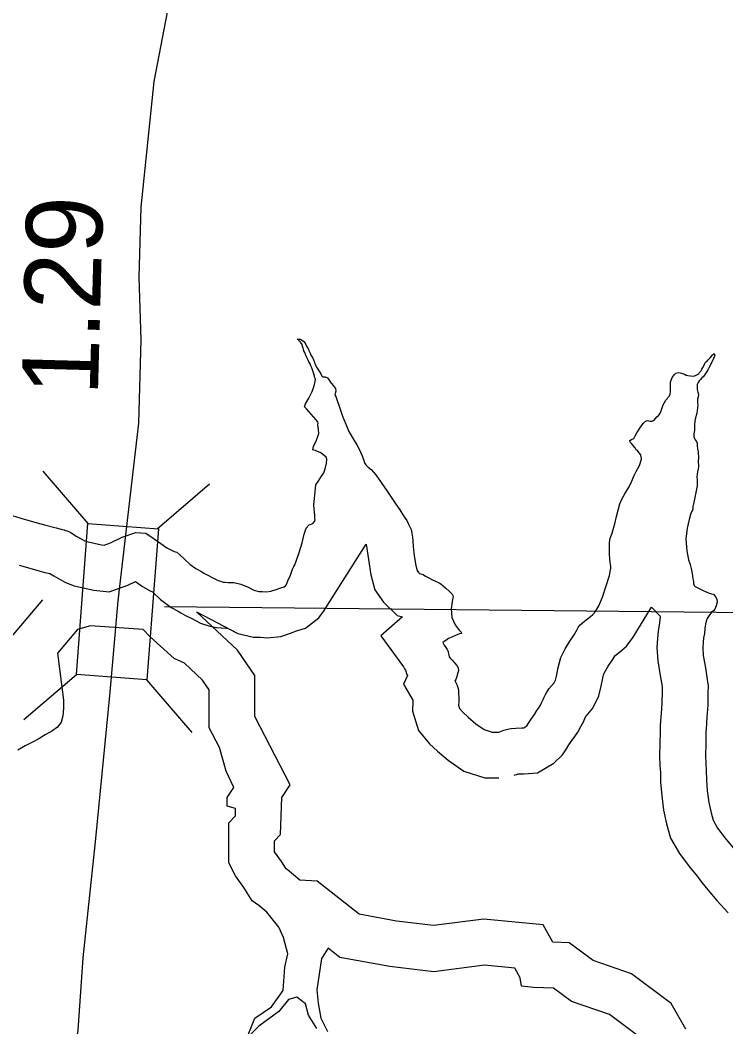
# Model space of a CAD drawing. Extents: x 1662474 to 1856135, y 779280 to 917889.
# Drawn here: x 1736311 to 1737466, y 796718 to 798366 of the extents above; entities that cross this region are included whole.
import ezdxf

# ---------------------------------------------------------------- set-up
doc = ezdxf.new("R2010")
doc.units = 0
for name, color, linetype in [('Exist Hydrographic Buffer Line', 7, 'Continuous'), ('Exist Hydrographic Lake Shore', 7, 'Continuous'), ('Exist Road Secondary Mileage Hundredths English Label', 7, 'Continuous'), ('Exist Road Secondary Structure Standard Bridge CELL', 7, 'Continuous'), ('Exist Road Secondary Structure Standard Bridge Number Label', 7, 'Continuous'), ('Exist Road Secondary Type 51 Attributed', 7, 'Continuous')]:
    doc.layers.add(name, color=color, linetype=linetype)

msp = doc.modelspace()

# ---------------------------------------------------------------- linework, layer by layer
at = {"layer": 'Exist Hydrographic Buffer Line'}
for points in [[(1736599.8, 797396.9), (1736666.9, 797361.5), (1736692.6, 797355.4), (1736704.3, 797355.4), (1736714.9, 797354.6), (1736737.4, 797357), (1736755.1, 797362.9), (1736761.6, 797365.4), (1736778.1, 797370.3), (1736799.8, 797387.5), (1736807.4, 797397.9), (1736876.9, 797508.1)], [(1736876.9, 797508.1), (1736884.6, 797457.8), (1736891.3, 797432.9), (1736905.3, 797412.7), (1736927.7, 797391), (1736936.7, 797389), (1736901.1, 797358.1), (1736938.3, 797307.3), (1736939.7, 797304), (1736941.3, 797301.9), (1736943.5, 797294.5), (1736944.5, 797292.7), (1736938.4, 797278.6), (1736953.6, 797252.7), (1736953.6, 797251.6), (1736952.9, 797234.7), (1736962.8, 797202.7), (1736980.5, 797181.3), (1736993.8, 797168.8), (1737011, 797154.2), (1737037, 797136.5), (1737071.4, 797125.3), (1737094, 797125.3)], [(1736309.2, 797473.4), (1736330.6, 797467.4), (1736351.3, 797461.7), (1736359.5, 797459.7), (1736366.1, 797455.8), (1736385.2, 797445), (1736399.4, 797439.8), (1736431.7, 797432.8), (1736456.6, 797429.7), (1736487.4, 797440.5), (1736500, 797446.5), (1736511.4, 797438.5), (1736523.8, 797431.6), (1736527.4, 797429.8), (1736529.1, 797428.2), (1736540.9, 797417.3), (1736557.9, 797404.4), (1736569.3, 797398.3), (1736574.1, 797395.4), (1736581.5, 797391.3), (1736591.7, 797386), (1736606.3, 797378.6), (1736621.3, 797373.9), (1736632.2, 797371.6), (1736639.7, 797371), (1736647.9, 797370.2), (1736650.4, 797370.2), (1736651.2, 797369.8), (1736666.9, 797361.5), (1736692.6, 797355.4), (1736704.3, 797355.4), (1736714.9, 797354.6), (1736737.4, 797357), (1736755.1, 797362.9), (1736761.6, 797365.4), (1736778.1, 797370.3), (1736799.8, 797387.5), (1736807.4, 797397.9)], [(1736347.4, 797416.7), (1736293.6, 797353.1)], [(1737400.3, 796713.9), (1737375.9, 796756.1), (1737310.9, 796804.8), (1737248.4, 796826.7), (1737209.1, 796855.5), (1737182.5, 796856.3), (1737166.6, 796884.6), (1737069.4, 796894.2), (1736987.4, 796883.5), (1736926.9, 796891), (1736865.6, 796902.1), (1736796.8, 796956.3), (1736768.4, 796958.1), (1736747.9, 796975.4), (1736746.4, 796976.6), (1736738.8, 796988.4), (1736727.3, 797004.1), (1736727.3, 797004.2), (1736727.3, 797022), (1736727.3, 797022.4), (1736736.9, 797032.9), (1736739.4, 797093.5), (1736752.7, 797114), (1736695.2, 797225.6), (1736695.2, 797240), (1736695.2, 797292.9), (1736666.5, 797334.6), (1736599.8, 797396.9)], [(1737119, 797129.6), (1737124.5, 797131.5), (1737126, 797132), (1737135.2, 797132.2), (1737157.6, 797133.8), (1737184.2, 797149.2), (1737198, 797163), (1737204.6, 797172.9), (1737208.9, 797179.2), (1737214.1, 797186.8), (1737218.3, 797193), (1737223.3, 797200.1), (1737228.5, 797209.5), (1737232.4, 797217.3), (1737236, 797225.3), (1737236.5, 797226.2), (1737236.8, 797226.5), (1737248.1, 797239.7), (1737257.7, 797259.9), (1737261.5, 797275.7), (1737264.1, 797288.6), (1737266.1, 797295.7), (1737268.5, 797300.6), (1737273.2, 797308.4), (1737281.1, 797320), (1737284.2, 797325.5), (1737286.5, 797327.4), (1737291.5, 797331.3), (1737302.9, 797341.1), (1737314, 797355.6), (1737343.7, 797405)], [(1737343.7, 797405), (1737358.5, 797389.7), (1737358.3, 797388.7), (1737356.8, 797379.1), (1737356.1, 797372.1), (1737354.9, 797365.2), (1737353.6, 797353.4), (1737352.7, 797339), (1737354, 797317), (1737358.2, 797292.7), (1737361.1, 797274.9), (1737361.5, 797272.1), (1737361.3, 797266.6), (1737360.8, 797247.7), (1737359.6, 797230.6), (1737358.6, 797218.5), (1737358.6, 797216.3), (1737358.2, 797212.5), (1737357.9, 797199.4), (1737357.6, 797181.9), (1737357.1, 797161.5), (1737357.7, 797145.1), (1737358.4, 797134.1), (1737358.7, 797118.1), (1737360.7, 797095.9), (1737363.6, 797072.5), (1737368.4, 797050.4), (1737374.8, 797026.9), (1737389.4, 797001.5), (1737405.5, 796980.3), (1737418.3, 796964.7), (1737426.4, 796954), (1737435.9, 796942.1), (1737450.5, 796924.6), (1737469.1, 796904.4)]]:
    msp.add_lwpolyline(points, dxfattribs=at)
at = {"layer": 'Exist Hydrographic Lake Shore'}
for points in [[(1736746.8, 797442), (1736749.1, 797448.1), (1736753.4, 797457.2), (1736756.8, 797466.7), (1736758.9, 797471.4), (1736760.4, 797474.3), (1736762.8, 797480.3), (1736767.5, 797494), (1736772.2, 797510.2), (1736775.6, 797524.4), (1736778.8, 797533.9), (1736784, 797539.6), (1736789.6, 797541.8), (1736792.5, 797545.2), (1736793.8, 797547.5), (1736793.2, 797549.9), (1736793, 797554.1), (1736791.6, 797571.7), (1736794.9, 797605.2), (1736798.8, 797610.2), (1736804.2, 797618.9), (1736807.6, 797624.7), (1736810, 797631.2), (1736812.4, 797640.2), (1736812.9, 797646.8), (1736811.6, 797650.4), (1736803.2, 797657.2), (1736793.5, 797661.2), (1736789.6, 797662.2), (1736791.1, 797667.8), (1736795.6, 797677.9), (1736799.5, 797688.8), (1736799.2, 797695.3), (1736798.5, 797699.5), (1736798, 797703.2), (1736798.5, 797706.1), (1736798, 797707.9), (1736794.9, 797712.1), (1736787.2, 797720.5), (1736779.6, 797729.1), (1736776.1, 797732.8), (1736777.8, 797737.6), (1736783.2, 797746.8), (1736788.8, 797757.5), (1736791.9, 797767.2), (1736793.5, 797774), (1736794, 797777.7), (1736793.2, 797780.3), (1736792.8, 797782.7), (1736791.6, 797786.4), (1736790.1, 797791.6), (1736788, 797796.3), (1736786.4, 797800), (1736785.4, 797803.2), (1736783.5, 797806.3), (1736781.8, 797810.2), (1736779.4, 797814.7), (1736777.8, 797818.4), (1736776.5, 797821.6), (1736775.1, 797824.4), (1736774.1, 797828.4), (1736772.8, 797832.1), (1736772.2, 797834.4), (1736769.4, 797838.6), (1736767.2, 797841.2), (1736764.4, 797843.6), (1736768.9, 797843.1), (1736770.4, 797842.8), (1736773.2, 797841.2), (1736774.9, 797839.6), (1736776.5, 797837.6), (1736778.2, 797834.4), (1736779.6, 797832.1), (1736781.1, 797829.4), (1736782.5, 797827.1), (1736783.2, 797824.7), (1736784.4, 797822.9), (1736785.4, 797820.5), (1736786.4, 797817.3), (1736788, 797815), (1736789.6, 797812.1), (1736790.9, 797809.8), (1736791.9, 797807.1), (1736792.8, 797804.8), (1736793.5, 797802.4), (1736794.9, 797800), (1736796.1, 797797.6), (1736797.8, 797794.5), (1736800.1, 797791.1), (1736801.6, 797788.4), (1736803.2, 797786.4), (1736804, 797783.8), (1736806.1, 797781.9), (1736809.8, 797781.6), (1736813.8, 797780.1), (1736816.4, 797776.4), (1736819.8, 797771.4), (1736823.6, 797767.2), (1736826.9, 797762.8), (1736827.6, 797758)], [(1737374.9, 797757.5), (1737374.9, 797762.8), (1737374.9, 797768.2), (1737375.1, 797773), (1737375.9, 797776.4), (1737377, 797778.8), (1737377.8, 797780.9), (1737379.6, 797783.5), (1737381.6, 797785.6), (1737383.5, 797787.7), (1737385.6, 797788.4), (1737388.8, 797788.8), (1737393.2, 797787.7), (1737397.8, 797786.1), (1737400.4, 797784.5), (1737403.2, 797784), (1737407.9, 797783.2), (1737413.1, 797782.9), (1737416.9, 797784.2), (1737419.2, 797785.6), (1737421.4, 797786.9), (1737422.6, 797788.8), (1737424.8, 797791.1), (1737426, 797794), (1737427.9, 797796.9), (1737430, 797800.6), (1737431.2, 797803.4), (1737432.4, 797805.5), (1737434.4, 797806.8), (1737436.8, 797809.8), (1737439.6, 797812.6), (1737442, 797815.5), (1737443.6, 797817.9), (1737446.2, 797819.9), (1737447.2, 797816.6), (1737446.2, 797814.4), (1737445.2, 797811.6), (1737443.6, 797807.9), (1737441.5, 797803.9), (1737439.6, 797800.2), (1737437.9, 797796.6), (1737435.8, 797793.2), (1737434.4, 797790.3), (1737432.4, 797787.1), (1737430.5, 797784.2), (1737428.4, 797781.9), (1737426.2, 797780.1), (1737424, 797777.4), (1737422.1, 797775.1), (1737420, 797772.4), (1737418.8, 797769.3), (1737418.4, 797765.1), (1737418.8, 797761.2), (1737419.8, 797756.7), (1737420.8, 797752.8), (1737420, 797748.8), (1737419.2, 797744.9), (1737419.2, 797741.2), (1737419.2, 797738.9), (1737419.8, 797736), (1737419.2, 797731.2), (1737417.9, 797722.3), (1737415.5, 797712.4), (1737414.2, 797704.5), (1737414, 797698.2), (1737414, 797694), (1737413.8, 797691.1), (1737412.9, 797688.4), (1737413.1, 797686.4), (1737413.1, 797683.8), (1737414, 797680.9), (1737415.5, 797678.5), (1737417.6, 797676.1), (1737418.4, 797673), (1737418.8, 797669.6), (1737419.2, 797664.1), (1737420, 797658.8), (1737420, 797654.9), (1737420.8, 797651.8), (1737420.8, 797648.1), (1737420.2, 797645.2), (1737420, 797642.8), (1737420.2, 797640.7), (1737420.8, 797638.1), (1737420.8, 797634.4), (1737420.2, 797631), (1737419.2, 797626.2), (1737418.4, 797622.6), (1737417.9, 797618.1), (1737418.8, 797612.4), (1737418.4, 797603.2), (1737416.1, 797589.5), (1737413.1, 797575.9), (1737411.6, 797569.3), (1737411.4, 797566.4), (1737410.9, 797563.6), (1737410, 797561.7), (1737407.9, 797556.4), (1737405.6, 797548.3), (1737402.4, 797533.9)], [(1736827.6, 797758), (1736826.2, 797754.6), (1736826, 797752.2), (1736827.4, 797749.6), (1736829.2, 797744.4), (1736833.6, 797732.3), (1736838.6, 797717.6), (1736843.6, 797704.5), (1736848.6, 797692.1), (1736855.8, 797680.3), (1736862, 797670.4), (1736866.5, 797661.2), (1736869.9, 797653.6), (1736872.5, 797646.2), (1736874.4, 797640.9), (1736876.8, 797637.6), (1736880.4, 797634.1), (1736885.4, 797629.9), (1736892.8, 797621.2), (1736901.9, 797608.7), (1736911.6, 797594.5), (1736919.2, 797583.2), (1736925.5, 797573.5), (1736932.4, 797564.3), (1736938.4, 797554.4), (1736943.4, 797546.8), (1736946.2, 797540.4), (1736948.6, 797536), (1736950.5, 797531.8), (1736952, 797525.8), (1736953.1, 797519.2), (1736953.6, 797513.1), (1736954.1, 797503.9), (1736955.8, 797488.8), (1736958.1, 797473.2), (1736960.4, 797464.9), (1736962.8, 797461.4), (1736964.6, 797459.6), (1736968.2, 797458.8), (1736970.6, 797458), (1736974.1, 797455.7), (1736978.5, 797453.1), (1736985.4, 797449.4), (1736991.6, 797446.5), (1736996.4, 797444.4), (1736999.5, 797442.8), (1737003.2, 797439.9), (1737007.6, 797435.7), (1737013.1, 797430.8), (1737017.6, 797425.8), (1737019.2, 797422.9), (1737018.8, 797419.7), (1737017.6, 797413.9), (1737016.4, 797402.1), (1737017.1, 797387.9), (1737022.6, 797375.6), (1737029.2, 797367.2), (1737032.4, 797363.6), (1737032.9, 797361.7), (1737029.8, 797360.9), (1737024.5, 797358.8), (1737017.4, 797355.9), (1737011.6, 797353.6), (1737007.6, 797350.1), (1737004.8, 797348.8), (1737002.4, 797346.8), (1737003.8, 797344.9), (1737004.8, 797342.6), (1737007.6, 797338.9), (1737009.5, 797335.7), (1737010.9, 797333.4), (1737011.4, 797331.5), (1737011.6, 797328.6), (1737012.4, 797326.2), (1737013.1, 797323.6), (1737014.8, 797320.8), (1737017.6, 797317.9), (1737021.6, 797313.7), (1737025.2, 797309.2), (1737027.6, 797305.2), (1737027.9, 797300.8), (1737026.9, 797297.4), (1737025.2, 797291.4), (1737023.6, 797286.6), (1737022.4, 797283.8), (1737023.6, 797281.6), (1737025.5, 797278.2), (1737026.9, 797273.5), (1737027.9, 797269.3), (1737028.4, 797263.6), (1737028.6, 797257), (1737028.6, 797249.9), (1737028.4, 797244.4), (1737030, 797239.1), (1737035.2, 797232.8), (1737043.9, 797224.7), (1737056.5, 797213.9), (1737070.4, 797204.5), (1737083.2, 797200.3), (1737094, 797200.3)], [(1737369.4, 797745.9), (1737370.6, 797748.1), (1737373.2, 797750.9), (1737374.4, 797753.6), (1737374.9, 797757.5)], [(1737094, 797200.3), (1737102.1, 797203.2), (1737110.9, 797205.6), (1737114.5, 797206.3), (1737122.1, 797206.9), (1737131.5, 797207.1), (1737135, 797207.4), (1737138.1, 797209.2), (1737139.8, 797210.8), (1737142.4, 797214.8), (1737147, 797221.6), (1737152.2, 797229.2), (1737156.5, 797235.4), (1737159.6, 797239.9), (1737162.2, 797244.6), (1737164.6, 797249.4), (1737166.5, 797253.6), (1737167.5, 797256.4), (1737168.9, 797258.8), (1737170.4, 797261.7), (1737172.8, 797265.6), (1737175.9, 797270.9), (1737180.4, 797275.9), (1737184.6, 797280.9), (1737186.6, 797285.1), (1737188.2, 797291.9), (1737191.1, 797306.1), (1737195.6, 797322.3), (1737202.6, 797336.8), (1737210.2, 797349.1), (1737217.4, 797359.6), (1737222.1, 797368), (1737224.5, 797372.8), (1737227.4, 797375.9), (1737230.5, 797378.8), (1737234.5, 797381.6), (1737239.1, 797385.6), (1737243.9, 797389.2), (1737248.1, 797392.9), (1737252, 797397.9), (1737257.5, 797407.1), (1737263.6, 797421), (1737269.9, 797439.9), (1737274.9, 797456.7), (1737276.8, 797465.9), (1737277.2, 797468.8), (1737277.2, 797471.7), (1737276.8, 797474.1), (1737276.4, 797478.5), (1737275.6, 797483.2), (1737275.1, 797491.9), (1737274.9, 797502.1), (1737275.4, 797509.8), (1737276.4, 797517.6), (1737279.4, 797525.8), (1737281.1, 797532.1), (1737282.5, 797535.7), (1737284, 797540.9), (1737286.6, 797553.3), (1737290.1, 797565.9), (1737291.9, 797574.1), (1737294.8, 797580.3), (1737300, 797590.1), (1737306.1, 797600.2), (1737310.2, 797607.4), (1737312.6, 797613.7), (1737315.2, 797619.2), (1737318.8, 797626.8), (1737324, 797636.8), (1737327.4, 797647.2), (1737326.2, 797653.8), (1737323.1, 797658), (1737320.8, 797660.9), (1737318.8, 797662.2), (1737316.9, 797665.6), (1737313.8, 797669.6), (1737311.4, 797672.7), (1737308.8, 797674.8), (1737308.5, 797677.7), (1737311.4, 797679.2), (1737314.8, 797680.9), (1737317.4, 797685.1), (1737320, 797690.3), (1737324.8, 797697.9), (1737330.5, 797705.2), (1737333.9, 797709.2), (1737337.4, 797710.2), (1737341.2, 797709.2), (1737345.2, 797708.9), (1737348.1, 797710.8), (1737350.5, 797713.7), (1737352.7, 797716.3), (1737355.8, 797718.9), (1737358, 797722.1), (1737359.4, 797724.7), (1737361.5, 797730.8), (1737363.2, 797736), (1737365.1, 797739.9), (1737367.2, 797743.3), (1737369.4, 797745.9)], [(1736298, 797554.9), (1736311.9, 797550.4), (1736329.2, 797545.7), (1736350.8, 797539.6), (1736369.9, 797534.4), (1736379.6, 797532.1), (1736383, 797531.2), (1736385.4, 797530.4), (1736387.8, 797529.7), (1736392.8, 797527.3), (1736404, 797520.5), (1736416.6, 797513.4), (1736420.2, 797512.1), (1736444.4, 797506.8), (1736448.4, 797506.3), (1736458.9, 797510), (1736478.2, 797519.2), (1736500.4, 797527.1), (1736516.4, 797525.8), (1736528.6, 797517.9), (1736541.2, 797509.2), (1736551.2, 797502.1), (1736558.4, 797498.2), (1736562.8, 797496.1), (1736567.2, 797494.8), (1736572.2, 797490.6), (1736580.1, 797483.2), (1736589.2, 797474.8), (1736598.5, 797467.8), (1736606.4, 797463.6), (1736611.6, 797460.4), (1736616.9, 797457.5), (1736626, 797452.8), (1736634.8, 797448.3), (1736640.5, 797446.5), (1736643.1, 797445.9), (1736646.2, 797445.7), (1736651.5, 797445.2), (1736660.8, 797445.2), (1736672.2, 797442.6), (1736684, 797437.3), (1736693.5, 797432.3), (1736701.4, 797430.4), (1736707.1, 797430.4), (1736713.8, 797429.9), (1736721.4, 797430.8), (1736730, 797433.6), (1736737.6, 797436.5), (1736742.9, 797438.1), (1736745.2, 797439.9), (1736746.8, 797442)], [(1737402.4, 797533.9), (1737400, 797516), (1737401.4, 797497.1), (1737404.2, 797482.4), (1737406.9, 797474.6), (1737408.5, 797468.2), (1737410.2, 797459.6), (1737411.6, 797451.2), (1737412.4, 797446.5), (1737412.6, 797443.3), (1737413.8, 797440.4), (1737415.5, 797438.6), (1737418.8, 797436.8), (1737423.1, 797434.9), (1737428.4, 797432.1), (1737433.4, 797429.7), (1737438.1, 797427.6), (1737442, 797426.8), (1737445.2, 797425.8), (1737446.8, 797423.9), (1737448.4, 797421.6), (1737450.5, 797417.6), (1737451.2, 797412.9), (1737449.9, 797406.9), (1737447.5, 797401.6), (1737445.2, 797398.7), (1737442.2, 797396.4), (1737438.4, 797391.1), (1737435.2, 797386.1), (1737433.1, 797381.6), (1737432.4, 797376.9), (1737431.2, 797369.8), (1737430.5, 797361.7), (1737429.1, 797354.4), (1737428.4, 797347.2), (1737427.9, 797338.9), (1737428.6, 797325.5), (1737432.1, 797305.2), (1737435.2, 797286.4), (1737436.8, 797275.9), (1737436.2, 797264.1), (1737435.8, 797244.1), (1737434.4, 797224.9), (1737433.6, 797215.5), (1737433.6, 797212.4), (1737433.1, 797207.6), (1737432.9, 797197.9), (1737432.6, 797180.3), (1737432.1, 797161.9), (1737432.6, 797148.9), (1737433.4, 797137.1), (1737433.6, 797122.1), (1737435.2, 797103.9), (1737437.6, 797085.1), (1737441.2, 797068.2), (1737444.6, 797055.9), (1737452, 797043.1), (1737464.4, 797026.8), (1737477.2, 797011.1)], [(1736404.7, 797368.2), (1736372.1, 797329.7), (1736381.8, 797252.8), (1736382, 797239.6), (1736381.1, 797227.1), (1736378, 797216.8), (1736372, 797208.4), (1736362.8, 797201.6), (1736352.2, 797195.6), (1736341.5, 797189.5), (1736331, 797183.8), (1736319.2, 797177.7), (1736307.1, 797170.9)], [(1736796.3, 796715.2), (1736782.5, 796736.9), (1736777.6, 796755.6), (1736763.8, 796766.5), (1736749.9, 796762.5), (1736734.2, 796742.8), (1736701.6, 796719.1), (1736681.9, 796699.4), (1736694.7, 796731.9), (1736722.3, 796750.7), (1736741.1, 796777.3), (1736744, 796815.8), (1736749, 796837.5), (1736742, 796864.1), (1736734.2, 796880.9), (1736714.4, 796905.6), (1736701.6, 796916.4), (1736690.8, 796924.3), (1736676.9, 796946), (1736663.1, 796964.8), (1736652.3, 796986.5), (1736652.3, 797022), (1736652.3, 797051.6), (1736663.1, 797063.4), (1736663.6, 797075.2), (1736649.8, 797079.2), (1736649.8, 797093), (1736660.7, 797109.8), (1736647.8, 797136.4), (1736637, 797174.9), (1736620.2, 797207.4), (1736620.2, 797240), (1736620.2, 797269.6), (1736609.4, 797285.4), (1736579.8, 797313), (1736563, 797320.9), (1736524, 797356.4), (1736512.2, 797368.2), (1736426.4, 797374.1), (1736404.7, 797368.2)], [(1737318.6, 796705.3), (1737275.2, 796737.9), (1737213.1, 796759.6), (1737183.5, 796781.3), (1737150.9, 796782.3), (1737131.2, 796784.2), (1737129.2, 796798), (1737120.4, 796813.8), (1737070.5, 796818.8), (1736987.7, 796807.9), (1736915.7, 796816.8), (1736833.8, 796831.6), (1736815, 796846.4), (1736804.2, 796829.6), (1736796.3, 796778.3), (1736798.3, 796756.6), (1736803.2, 796731.9), (1736814.1, 796710.2)]]:
    msp.add_lwpolyline(points, dxfattribs=at)
at = {"layer": 'Exist Road Secondary Structure Standard Bridge CELL'}
for p, q in [((1736422.3, 797541.5), (1736348.6, 797627.4)), ((1736535.2, 797533), (1736621, 797606.7)), ((1736317.2, 797220.7), (1736403.1, 797294.4)), ((1736592.3, 797199.8), (1736518.5, 797285.7))]:
    msp.add_line(p, q, dxfattribs=at)
msp.add_lwpolyline([(1736403.1, 797294.4), (1736421.8, 797541.6), (1736537.3, 797532.8), (1736518.5, 797285.7)], close=True, dxfattribs=at)
at = {"layer": 'Exist Road Secondary Structure Standard Bridge Number Label'}
msp.add_line((1736547.1, 797406), (1738693.4, 797383.9), dxfattribs=at)
at = {"layer": 'Exist Road Secondary Type 51 Attributed'}
for points in [[(1736471.6, 797414.9), (1736505.1, 797705.9), (1736509, 797842.2), (1736505.9, 797944.6), (1736509, 798059.4), (1736530.5, 798265.3), (1736563.3, 798438.4), (1736610.4, 798718.4), (1736637.3, 798863.6), (1736722.3, 799295), (1736745.4, 799426.1), (1736764.3, 799524.5), (1736788.4, 799643.1), (1736841.9, 799770.9), (1736917, 799915.8), (1737045.3, 800132), (1737095.8, 800235.5), (1737121.9, 800302.1), (1737146.2, 800377.9), (1737170.8, 800468.1), (1737195.7, 800666.8)], [(1735915.7, 794045.5), (1735956, 794123.6), (1735972.9, 794171.7), (1735985.7, 794229.1), (1735999.5, 794314.1), (1736020, 794476.5), (1736065.1, 794816.1), (1736106.1, 795105.6), (1736123, 795237.2), (1736169.1, 795518.6), (1736211.3, 795722.9), (1736266, 795979.7), (1736329.4, 796250.5), (1736353, 796370.9), (1736368.2, 796450.3), (1736387.1, 796588.8), (1736405.9, 796712.5), (1736414, 796830.8), (1736434.2, 797020.5), (1736458.2, 797265.8), (1736471.6, 797414.9)]]:
    msp.add_lwpolyline(points, dxfattribs=at)

# ---------------------------------------------------------------- texts
at = {"layer": 'Exist Road Secondary Mileage Hundredths English Label'}
msp.add_text('1.29', height=125, rotation=88.4657, dxfattribs=at).set_placement((1736438.2, 797750.3))

doc.saveas('drawing.dxf')
